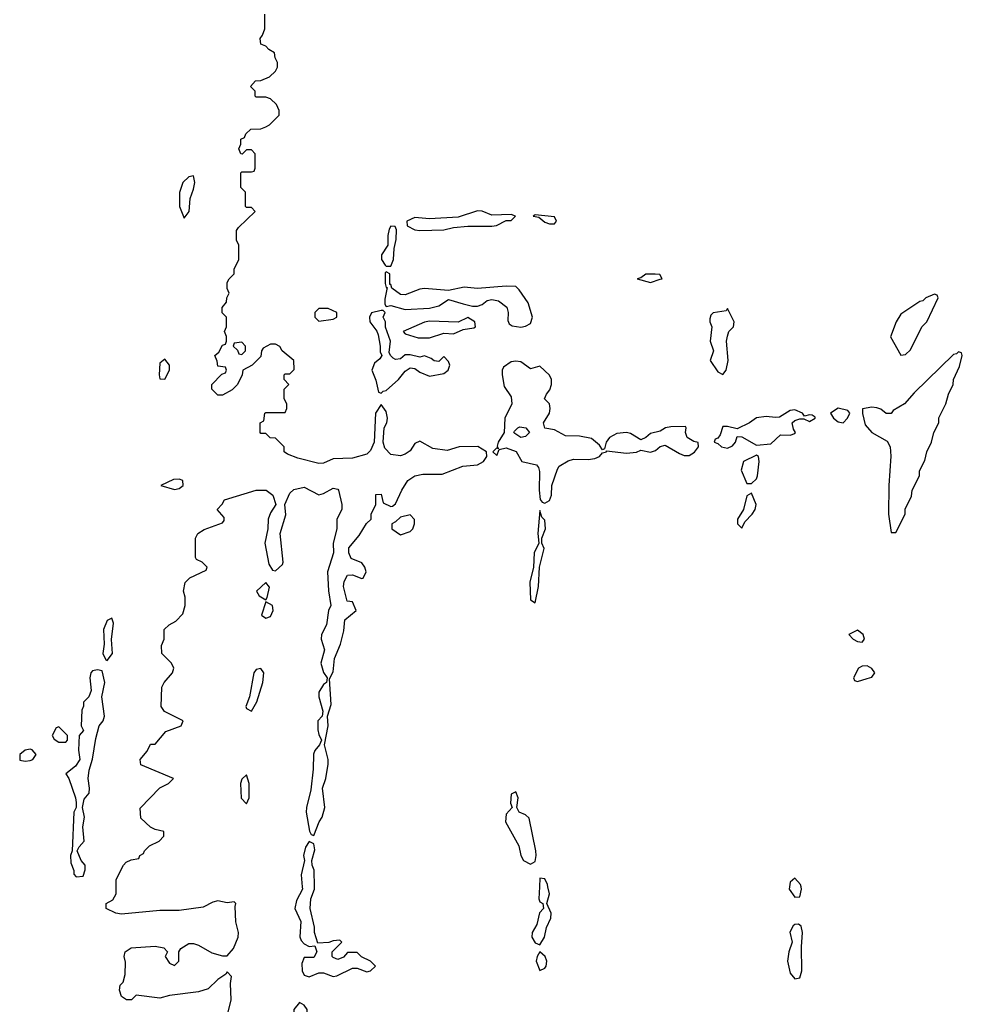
# Model space of a CAD drawing. Header units: inches. Extents: x 2701323 to 2964515, y 494916 to 722124.
# Tile 312 of 656: x 2795427 to 2799346, y 649511 to 653608. Entities that reach past the tile are written whole.
import ezdxf

# ---------------------------------------------------------------- set-up
doc = ezdxf.new("R2010")
doc.units = ezdxf.units.IN
doc.header["$MEASUREMENT"] = 0
doc.layers.add('C7694', color=7, linetype='Continuous')
doc.layers.add('C7695', color=7, linetype='Continuous')

msp = doc.modelspace()

# ---------------------------------------------------------------- linework, layer by layer
at = {"layer": 'C7694', "color": 2, "elevation": 2}
for points in [[(2796290, 649462), (2796306, 649530), (2796302.7, 649597.3), (2796307.3, 649627.3), (2796290, 649646), (2796283.6, 649636.4), (2796250, 649614), (2796210, 649576), (2796170, 649562.9), (2796050, 649547.3), (2796010, 649537), (2795911.1, 649548.9), (2795892, 649530), (2795870.7, 649529.3), (2795850, 649544), (2795841.2, 649570), (2795844, 649590), (2795856.5, 649603.5), (2795864.8, 649635.2), (2795866.6, 649686.6), (2795861.2, 649710), (2795865.2, 649730), (2795890, 649746), (2795990, 649753), (2796025.4, 649745.4), (2796042, 649730), (2796032, 649710), (2796050, 649682), (2796070, 649672), (2796088, 649690), (2796088, 649730), (2796096.5, 649743.5), (2796130, 649764), (2796150, 649764), (2796170, 649757.3), (2796225.4, 649725.4), (2796270, 649712), (2796290, 649712), (2796316.2, 649743.8), (2796335.1, 649790), (2796336, 649810), (2796325.6, 649854.4), (2796322, 649918), (2796326, 649930), (2796318, 649938), (2796290, 649933.2), (2796250, 649940.9), (2796230, 649936), (2796190, 649914.5), (2796090, 649901.6), (2796010, 649900.9), (2795850, 649886.6), (2795826, 649890), (2795786, 649910), (2795786, 649930), (2795814.6, 649945.4), (2795828, 649970), (2795828, 650000)], [(2796601.9, 650000), (2796602.8, 649990), (2796577.1, 649942.9), (2796570.7, 649910), (2796595.3, 649855.3), (2796591.1, 649791.1), (2796596.9, 649776.9), (2796610, 649762), (2796630, 649752), (2796654, 649754), (2796662, 649730), (2796650, 649706), (2796610, 649706), (2796599.6, 649680.4), (2796601, 649650), (2796610, 649632), (2796630, 649624.7), (2796670, 649642), (2796690, 649642), (2796730, 649626.8), (2796746, 649630), (2796810, 649662), (2796830, 649662), (2796870, 649646.8), (2796886, 649650), (2796906, 649670), (2796886, 649690), (2796848.4, 649708.4), (2796830, 649726), (2796790, 649726), (2796772.7, 649707.3), (2796750, 649698), (2796730, 649706), (2796726, 649710), (2796726, 649730), (2796766, 649770), (2796758, 649778), (2796730, 649775.3), (2796712, 649768), (2796666, 649766), (2796652.7, 649810), (2796652.5, 649832.5), (2796634.5, 649910), (2796637, 649950), (2796652.7, 649990), (2796652.5, 650000)], [(2797587.9, 650000), (2797584.9, 649950), (2797590, 649938), (2797602, 649930), (2797604.7, 649910), (2797588.3, 649891.7), (2797576.8, 649843.2), (2797557.3, 649810), (2797556.3, 649790), (2797570, 649766.8), (2797590, 649758), (2797609.3, 649790), (2797617.2, 649830), (2797635.1, 649870), (2797636, 649890), (2797618, 649930), (2797629, 649970), (2797623.2, 650000)], [(2798627.6, 650000), (2798626.4, 649990), (2798650, 649957.3), (2798670, 649958), (2798677.6, 649990), (2798675.6, 650000)]]:
    msp.add_lwpolyline(points, dxfattribs=at)
for points in [[(2798664.7, 649844.7), (2798650, 649843.7), (2798642.9, 649837.1), (2798628.8, 649811.2), (2798638, 649770), (2798624.4, 649730), (2798618.7, 649690), (2798630, 649640.7), (2798650, 649617.3), (2798670, 649621), (2798678.7, 649650), (2798677, 649750), (2798681.6, 649810), (2798675.6, 649835.6)], [(2797590, 649728.7), (2797578.8, 649710), (2797574.8, 649690), (2797590, 649652), (2797610, 649661), (2797616, 649670), (2797618, 649690), (2797612.3, 649710)], [(2796590, 649518), (2796566, 649490), (2796566.8, 649450), (2796582, 649430), (2796590, 649374), (2796610, 649334), (2796622, 649338), (2796626, 649370), (2796646, 649390), (2796646, 649410), (2796622, 649422), (2796618, 649430), (2796622, 649490), (2796610, 649508)]]:
    msp.add_lwpolyline(points, close=True, dxfattribs=at)
at = {"layer": 'C7695', "color": 2, "elevation": 2}
for points in [[(2795828, 650000), (2795828, 650030), (2795858, 650090), (2795870, 650102), (2795890, 650112), (2795922, 650118), (2795926, 650130), (2795942, 650138), (2795946, 650150), (2795966, 650170), (2796006, 650190), (2796026, 650210), (2796026, 650230), (2795990, 650238), (2795970, 650248), (2795930, 650286), (2795927.3, 650327.3), (2796010, 650412), (2796046, 650430), (2796066, 650450), (2795930, 650508), (2795928, 650530), (2795956.4, 650563.6), (2795970, 650594), (2795990, 650594), (2796034.6, 650645.4), (2796098, 650670), (2796106, 650690), (2796029, 650729), (2796015.3, 650750), (2796018, 650830), (2796028, 650850), (2796062, 650890), (2796068, 650910), (2796058, 650930), (2796018, 650970), (2796016.4, 651003.6), (2796028, 651030), (2796028, 651070), (2796048, 651090), (2796075.5, 651104.5), (2796104.7, 651135.3), (2796115.3, 651170), (2796114.6, 651205.4), (2796108, 651230), (2796114.6, 651265.4), (2796134.6, 651285.4), (2796202, 651318), (2796206, 651330), (2796186, 651350), (2796162, 651362), (2796158, 651370), (2796158, 651450), (2796168, 651470), (2796193.6, 651486.4), (2796270, 651514), (2796276.4, 651523.6), (2796276.4, 651536.4), (2796248, 651570), (2796268.4, 651591.6), (2796278, 651610), (2796410, 651650.5), (2796451.3, 651650), (2796478.8, 651630), (2796491.3, 651590), (2796470, 651555.3), (2796460.5, 651530), (2796458, 651490), (2796446, 651430), (2796462.8, 651342.8), (2796478, 651318), (2796490, 651314), (2796519, 651341), (2796522, 651350), (2796509.2, 651470), (2796532.9, 651547.1), (2796528.7, 651590), (2796550, 651638), (2796566.8, 651653.2), (2796610, 651662), (2796670, 651631), (2796690, 651636), (2796730, 651658), (2796750, 651654), (2796752, 651650), (2796766.8, 651590), (2796766, 651570), (2796746, 651530), (2796746, 651490), (2796730.8, 651430), (2796731, 651390), (2796706.8, 651310), (2796710.7, 651230.7), (2796721, 651170), (2796711, 651150), (2796702.8, 651090), (2796681, 651050), (2796680.7, 651030), (2796694, 650986), (2796678.8, 650930), (2796690, 650892), (2796704.7, 650870), (2796702, 650850), (2796690, 650842), (2796670.8, 650810), (2796670.8, 650790), (2796686.8, 650730), (2796684.7, 650710), (2796666.8, 650690), (2796666.4, 650653.6), (2796670, 650634), (2796682, 650610), (2796674, 650590), (2796653.4, 650566.6), (2796647.7, 650552.3), (2796647.3, 650490), (2796636.8, 650403.2), (2796619.1, 650330), (2796618, 650310), (2796632, 650232), (2796638, 650218), (2796650, 650214), (2796672, 650270), (2796684.5, 650290), (2796695.1, 650330), (2796685.2, 650410), (2796699, 650450), (2796709.5, 650510.5), (2796709.5, 650530), (2796694, 650590), (2796708.7, 650670), (2796706, 650710), (2796722, 650758), (2796715.3, 650864.7), (2796730, 650894), (2796736, 650950), (2796761.2, 651010), (2796774.6, 651065.4), (2796778, 651110), (2796826, 651150), (2796810, 651186), (2796788.4, 651188.4), (2796772.7, 651250), (2796776, 651270), (2796790, 651296), (2796810, 651298), (2796850, 651282), (2796855.3, 651284.7), (2796868, 651310), (2796862, 651330), (2796850, 651348), (2796805.2, 651365.2), (2796795.3, 651390), (2796795.3, 651410), (2796838, 651462), (2796869.1, 651510.9), (2796888, 651530), (2796888.7, 651550), (2796908, 651590), (2796907.3, 651632.7), (2796930, 651634), (2796938, 651598), (2796970, 651582), (2796976.4, 651583.6), (2796990, 651594), (2797015.3, 651650), (2797041.2, 651690), (2797069.6, 651710.4), (2797103.3, 651716.7), (2797183.3, 651716.7), (2797269.6, 651750.3), (2797330, 651754.9), (2797355.3, 651770), (2797368.7, 651790), (2797368, 651810), (2797332, 651832), (2797254, 651830), (2797204.5, 651815.5), (2797143.9, 651823.9), (2797090, 651854), (2797070, 651844), (2797050, 651813.2), (2797030, 651799.3), (2797010, 651792.7), (2796970, 651799), (2796945.4, 651825.4), (2796938, 651850), (2796942, 651910), (2796953.2, 651930), (2796956, 651950), (2796950, 651978), (2796930, 652006), (2796906, 651970), (2796900.7, 651850), (2796885.1, 651814.9), (2796870, 651799.3), (2796810, 651783.6), (2796730, 651780.7), (2796690, 651762), (2796670, 651761.2), (2796583.7, 651783.7), (2796540.2, 651800.2), (2796526, 651810), (2796526, 651830), (2796490, 651866), (2796468.4, 651868.4), (2796450, 651886), (2796430, 651886), (2796426, 651890), (2796426, 651930), (2796442, 651938), (2796446, 651970), (2796450, 651974), (2796530, 651974), (2796538, 651990), (2796538, 652010), (2796526, 652030), (2796526, 652070), (2796546, 652090), (2796526, 652110), (2796526, 652130), (2796530, 652134), (2796550, 652134), (2796567.3, 652152.7), (2796566, 652190), (2796518, 652230), (2796508.4, 652248.4), (2796490, 652258), (2796470, 652258), (2796439.6, 652240.4), (2796432, 652230), (2796430, 652206), (2796394, 652170), (2796354, 652150), (2796352, 652130), (2796332, 652090), (2796310, 652068), (2796270, 652046), (2796250, 652046), (2796226, 652070), (2796226, 652090), (2796267.3, 652132.7), (2796282, 652138), (2796286, 652150), (2796282, 652162), (2796250, 652166), (2796247.3, 652187.3), (2796238, 652210), (2796255.3, 652224.7), (2796270, 652254), (2796282, 652258), (2796286, 652270), (2796286, 652290), (2796278, 652310), (2796286, 652330), (2796286, 652370), (2796268.4, 652388.4), (2796268, 652410), (2796287.3, 652432.7), (2796288, 652450), (2796298, 652470), (2796288.9, 652488.9), (2796290, 652514), (2796298, 652530), (2796318, 652550), (2796318, 652570), (2796338, 652610), (2796338, 652670), (2796328, 652690), (2796328, 652730), (2796336.4, 652743.6), (2796406, 652810), (2796390, 652826), (2796370, 652826), (2796366, 652830), (2796366, 652890), (2796346, 652910), (2796346, 652970), (2796350, 652974), (2796390, 652974), (2796402, 652978), (2796406, 652990), (2796406, 653050), (2796390, 653066), (2796370, 653066), (2796352, 653048), (2796346, 653050), (2796338, 653070), (2796346, 653090), (2796346, 653110), (2796362, 653118), (2796367.3, 653132.7), (2796387.3, 653152.7), (2796430, 653154), (2796450, 653162), (2796466, 653170), (2796506, 653210), (2796506, 653230), (2796494.6, 653254.6), (2796470, 653278), (2796450, 653286), (2796410, 653286), (2796406, 653290), (2796406, 653310), (2796386, 653330), (2796407.3, 653352.7), (2796430, 653354), (2796466, 653370), (2796490, 653394), (2796498, 653410), (2796498, 653430), (2796488.4, 653448.4), (2796486, 653470), (2796463.1, 653483.1), (2796450, 653498), (2796430, 653506), (2796426, 653530), (2796436.4, 653543.6), (2796446, 653570), (2796446, 653630)], [(2796652.5, 650000), (2796651.5, 650068.5), (2796642.7, 650090), (2796641.2, 650110), (2796654.2, 650154.2), (2796650, 650178), (2796630, 650188), (2796615.3, 650164.7), (2796607.3, 650130), (2796611.3, 650110), (2796597.3, 650050), (2796601.9, 650000)], [(2797623.2, 650000), (2797621.2, 650010), (2797610, 650033.2), (2797590, 650035.3), (2797587.9, 650000)], [(2798675.6, 650000), (2798673.6, 650010), (2798650, 650036), (2798630, 650019), (2798627.6, 650000)]]:
    msp.add_lwpolyline(points, dxfattribs=at)
at = {"layer": 'C7695', "color": 2}
for points, elevation in [([(2796150, 652958), (2796130, 652954), (2796104.7, 652930), (2796091.6, 652888.4), (2796091.3, 652830), (2796110, 652782), (2796131.6, 652810), (2796135.6, 652864.4), (2796150, 652902), (2796154.5, 652930)], 6), ([(2797330, 652813), (2797250, 652786.6), (2797130, 652779.5), (2797070, 652784.5), (2797036, 652770), (2797038, 652750), (2797070, 652733), (2797090, 652730.5), (2797190, 652734), (2797230, 652743), (2797290, 652748.2), (2797390, 652748), (2797409.1, 652750.9), (2797450, 652772), (2797470, 652772), (2797488, 652790), (2797470, 652797.2), (2797390, 652794.5), (2797350, 652811.5)], 2), ([(2797570, 652795.3), (2797562, 652790), (2797585.4, 652785.4), (2797610, 652764.7), (2797630, 652758), (2797650, 652758), (2797659, 652770), (2797650, 652788)], 2), ([(2796970, 652748), (2796963.5, 652736.5), (2796958, 652710), (2796958, 652670), (2796931, 652630), (2796931.3, 652610), (2796946, 652586), (2796950, 652582), (2796970, 652582), (2796981.2, 652610), (2796984, 652656), (2796992.7, 652692.7), (2796994, 652734), (2796987.3, 652747.3)], 2), ([(2796950, 652558), (2796946, 652554), (2796946, 652510), (2796950, 652494), (2796954, 652494), (2796945.4, 652445.4), (2796944.7, 652424.7), (2796950, 652414), (2796970, 652418), (2797030, 652402.4), (2797130, 652408), (2797170, 652417.1), (2797210, 652444), (2797270, 652425.5), (2797310, 652416.3), (2797330, 652416.3), (2797350, 652423), (2797370, 652439.1), (2797390, 652443.8), (2797417.4, 652437.4), (2797451.8, 652411.8), (2797457.6, 652390), (2797456.3, 652356.3), (2797462.4, 652342.4), (2797474.6, 652334.6), (2797510, 652327.7), (2797530, 652332.4), (2797550, 652344), (2797559.5, 652370), (2797540.9, 652430), (2797504.1, 652484.1), (2797490, 652497.2), (2797450, 652499.5), (2797330, 652489.4), (2797275.5, 652495.5), (2797210, 652481.2), (2797110, 652489.5), (2797090, 652487), (2797030, 652462.9), (2797010, 652463.7), (2796974, 652490), (2796970, 652506), (2796966, 652506), (2796966, 652550)], 2), ([(2798030, 652549), (2798010, 652534), (2797994, 652530), (2798050, 652514.8), (2798090, 652528), (2798098, 652530), (2798088, 652548), (2798068.9, 652548.9)], 2), ([(2799230, 652466), (2799194, 652450), (2799182, 652438), (2799170, 652435.3), (2799090, 652382), (2799071, 652350), (2799048.1, 652288.1), (2799090, 652212), (2799110, 652214), (2799130, 652234), (2799178, 652330), (2799198, 652350), (2799246, 652450), (2799242, 652462)], 2), ([(2796710, 652406), (2796670, 652406), (2796654, 652390), (2796654, 652370), (2796670, 652354), (2796730, 652362), (2796746, 652370), (2796746, 652390)], 2), ([(2798370, 652406), (2798363.6, 652396.4), (2798310, 652388), (2798301, 652379), (2798296.9, 652363.1), (2798296, 652350), (2798304.7, 652330), (2798298, 652270), (2798311, 652230), (2798298, 652190), (2798330, 652142), (2798350, 652131.3), (2798364, 652150), (2798372.3, 652190), (2798365.2, 652270), (2798369.1, 652290.9), (2798375.3, 652310), (2798395.3, 652330), (2798398, 652350)], 2), ([(2796938, 652398), (2796930, 652398), (2796890, 652388), (2796881, 652370), (2796882.8, 652350), (2796911.3, 652311.3), (2796916.9, 652296.9), (2796926, 652250), (2796926, 652226), (2796932, 652210), (2796923.6, 652196.4), (2796902, 652178), (2796891, 652150), (2796907.3, 652107.3), (2796918, 652058), (2796930, 652054), (2796938, 652062), (2796950, 652064.7), (2797001.2, 652110), (2797030, 652146), (2797050, 652158.8), (2797070, 652156), (2797090, 652141), (2797130, 652124), (2797190, 652136), (2797208.7, 652150), (2797215.3, 652170), (2797210, 652186), (2797190, 652206), (2797170, 652186), (2797150, 652188), (2797138, 652198), (2797110, 652209), (2797090, 652204), (2797050, 652213.2), (2797030, 652212.7), (2797010, 652197.2), (2796990, 652193.2), (2796979.3, 652199.3), (2796968, 652210), (2796963.1, 652223.1), (2796968, 652270), (2796948.4, 652328.4), (2796948, 652350), (2796938, 652370), (2796946, 652390)], 2), ([(2797290, 652369), (2797250, 652348.7), (2797130, 652354), (2797110, 652349.4), (2797021, 652310), (2797030, 652301), (2797083.4, 652283.4), (2797130, 652284), (2797190, 652304), (2797230, 652300.7), (2797270, 652318.8), (2797314.8, 652325.2), (2797322, 652330), (2797319, 652350)], 2), ([(2796350, 652266), (2796318, 652262), (2796314, 652250), (2796332.7, 652232.7), (2796338, 652218), (2796350, 652214), (2796366, 652230), (2796366, 652250)], 2), ([(2796030, 652195.3), (2796010, 652178), (2796006.8, 652130), (2796010, 652114), (2796030, 652112), (2796049, 652150), (2796049, 652170)], 6), ([(2799330, 652226), (2799322, 652218), (2799310, 652215.3), (2799145.2, 652054.8), (2799106, 652010), (2799058.8, 651981.2), (2799050, 651968.7), (2799030, 651969.3), (2799007, 651987), (2798990, 651993.2), (2798970, 651996), (2798931.6, 651988.4), (2798931.1, 651968.9), (2798941.6, 651921.6), (2798970.3, 651890.3), (2799033.7, 651853.7), (2799046.4, 651830), (2799048.5, 651791.5), (2799040.5, 651670), (2799038.8, 651550), (2799050, 651474), (2799070, 651474), (2799108, 651550), (2799108.9, 651571.1), (2799134.6, 651625.4), (2799138, 651650), (2799168, 651710), (2799168, 651730), (2799190, 651774), (2799198, 651810), (2799218, 651850), (2799228, 651890), (2799248, 651930), (2799248.9, 651951.1), (2799278, 652010), (2799288, 652050), (2799308, 652090), (2799308.9, 652111.1), (2799334.6, 652165.4), (2799346, 652210), (2799342, 652222)], 2), ([(2797490, 652187.3), (2797470, 652184.5), (2797438.5, 652161.5), (2797433.4, 652150), (2797433, 652130), (2797440.9, 652080.9), (2797470, 652038), (2797473.4, 652010), (2797444, 651950), (2797441, 651890), (2797416, 651850), (2797412.7, 651832.7), (2797418, 651822), (2797410, 651826), (2797394, 651810), (2797410, 651794), (2797420.4, 651819.6), (2797450, 651826), (2797491.1, 651811.1), (2797514, 651770), (2797575.2, 651755.2), (2797584, 651744), (2797587.7, 651727.7), (2797586.4, 651650), (2797590.8, 651610.8), (2797599.6, 651599.6), (2797610, 651596), (2797630, 651606.8), (2797638, 651630), (2797639.5, 651670), (2797663, 651737), (2797670, 651750.7), (2797707.5, 651772.5), (2797730, 651779.3), (2797790, 651777.6), (2797817.7, 651782.3), (2797837.2, 651790), (2797850, 651806), (2797866, 651810), (2797866, 651814), (2797950, 651803.8), (2797991.2, 651808.8), (2798010, 651817.3), (2798050, 651807.7), (2798070, 651814.8), (2798090, 651831.3), (2798110, 651838), (2798170, 651802.8), (2798190, 651794.8), (2798210, 651794.8), (2798232.3, 651807.7), (2798248.7, 651830), (2798248, 651848), (2798230, 651853.2), (2798202, 651870), (2798195.3, 651890), (2798198, 651910), (2798194.6, 651914.6), (2798134, 651914), (2798112, 651910), (2798090, 651896), (2798050, 651886), (2798030, 651869), (2798010, 651859.3), (2797965.8, 651885.8), (2797950, 651889.6), (2797910, 651886.6), (2797878.8, 651870), (2797864.7, 651850), (2797858, 651822), (2797850, 651818), (2797837.2, 651837.2), (2797804.5, 651864.5), (2797754.2, 651874.2), (2797695.9, 651875.9), (2797650, 651901.2), (2797610, 651908), (2797605.2, 651930), (2797629, 651970), (2797632.7, 651990), (2797629.2, 652009.2), (2797609.3, 652030), (2797617.2, 652050), (2797631.7, 652068.3), (2797638.4, 652090), (2797638.4, 652110), (2797630, 652129), (2797590, 652166), (2797550, 652155.3), (2797510, 652183.7)], 2), ([(2798830, 651991.6), (2798798, 651970), (2798811, 651950), (2798830, 651934.8), (2798850, 651931), (2798869, 651950), (2798879, 651970), (2798870, 651982)], 2), ([(2798650, 651984.5), (2798630, 651981.6), (2798585.8, 651954.2), (2798570, 651952), (2798530, 651957), (2798490, 651951.8), (2798461, 651930), (2798410, 651906), (2798370, 651915.3), (2798350, 651915.3), (2798339.3, 651880.7), (2798330, 651866), (2798318, 651862), (2798314, 651850), (2798330, 651844.7), (2798344.7, 651830), (2798370, 651824.9), (2798390, 651834.8), (2798402.7, 651850), (2798410, 651874), (2798430, 651872), (2798490, 651837.1), (2798550, 651842.8), (2798590, 651880.7), (2798630, 651879.1), (2798650, 651886), (2798652.7, 651890), (2798644.1, 651904.1), (2798639.3, 651930), (2798650, 651940.7), (2798670, 651947.3), (2798686.8, 651946.8), (2798710, 651936), (2798734, 651950), (2798733.6, 651953.6), (2798722, 651962), (2798710, 651964), (2798690, 651958), (2798682, 651970)], 2), ([(2797510, 651869), (2797485.6, 651885.6), (2797482, 651890), (2797484.7, 651895.3), (2797498, 651910), (2797506.8, 651913.2), (2797531.3, 651910), (2797546, 651890), (2797530, 651874)], 2), ([(2798490, 651795.3), (2798436, 651770), (2798427.1, 651732.9), (2798450, 651678), (2798470, 651678), (2798490, 651698), (2798495.1, 651710), (2798501.2, 651770), (2798498, 651790)], 2), ([(2796090, 651696.3), (2796066.1, 651693.9), (2796014, 651670), (2796070, 651653), (2796090, 651657.1), (2796106.6, 651670), (2796105.2, 651690)], 6), ([(2798470, 651638), (2798450, 651626), (2798436, 651570), (2798411.3, 651530), (2798412, 651510), (2798430, 651492), (2798442, 651518), (2798472.7, 651550), (2798485.2, 651570), (2798489, 651590)], 2), ([(2797050, 651548), (2797010, 651538), (2796990, 651518), (2796974, 651510), (2796974, 651490), (2797010, 651464.7), (2797050, 651478), (2797062, 651490), (2797068.7, 651510), (2797068.4, 651528.4)], 2), ([(2797590, 651566), (2797581, 651470), (2797584.7, 651430), (2797565.5, 651390), (2797562.8, 651330), (2797547.9, 651267.9), (2797550, 651194), (2797570, 651182), (2797584, 651250), (2797588, 651330), (2797608, 651408), (2797598, 651430), (2797598, 651450), (2797613.2, 651490), (2797610, 651526), (2797598, 651538)], 2), ([(2796450, 651266), (2796412, 651230), (2796422, 651210), (2796450, 651194), (2796456.4, 651203.6), (2796466, 651246)], 2), ([(2796450, 651186), (2796432, 651130), (2796450, 651118), (2796470, 651124.7), (2796481.2, 651150), (2796478, 651170)], 2), ([(2795810, 651118), (2795790, 651108), (2795774.8, 651070), (2795778, 651010), (2795772, 650970), (2795784.7, 650944.7), (2795790, 650942), (2795813.2, 650970), (2795808.4, 651028.4), (2795817.2, 651097.2)], 6), ([(2798910, 651068), (2798874, 651050), (2798892, 651030), (2798910, 651021), (2798930, 651018), (2798939, 651030), (2798933.2, 651050)], 2), ([(2795750, 650902), (2795730, 650898), (2795722, 650890), (2795718, 650870), (2795723.6, 650816.4), (2795714, 650790), (2795692, 650768), (2795692, 650752), (2795685.4, 650734.6), (2795682, 650670), (2795692, 650650), (2795674, 650630), (2795671.3, 650568.7), (2795677.3, 650530), (2795658.5, 650501.5), (2795618, 650470), (2795631.3, 650450), (2795658.8, 650370), (2795661, 650350), (2795661, 650330), (2795651.3, 650310), (2795644.7, 650150), (2795638, 650130), (2795639.6, 650099.6), (2795652, 650068), (2795652, 650052), (2795662, 650042), (2795690, 650044.7), (2795699.3, 650070), (2795699.3, 650090), (2795682, 650110), (2795666, 650150), (2795674, 650166), (2795695.3, 650190), (2795688.7, 650250), (2795696, 650290), (2795688, 650330), (2795694.9, 650365.1), (2795715.1, 650390), (2795717, 650410), (2795711.1, 650450), (2795715.2, 650484.8), (2795730, 650531.3), (2795743.2, 650616.8), (2795757.2, 650670), (2795774, 650690), (2795779.3, 650710), (2795768, 650790), (2795781.2, 650850), (2795770, 650898)], 6), ([(2796430, 650908.7), (2796410, 650904), (2796400.7, 650890), (2796382.8, 650790), (2796366.8, 650750), (2796370, 650742), (2796390, 650731.3), (2796413.2, 650770), (2796437.2, 650850), (2796441.2, 650890)], 2), ([(2798950, 650919), (2798930, 650918), (2798914, 650910), (2798894, 650870), (2798898, 650858), (2798910, 650854), (2798950, 650866), (2798970, 650872), (2798982, 650890), (2798970, 650908)], 2), ([(2795590, 650666), (2795578, 650662), (2795562, 650630), (2795570, 650614), (2795590, 650602), (2795610, 650602), (2795618, 650602), (2795626, 650610), (2795626, 650630)], 6), ([(2795470, 650573.2), (2795450, 650569), (2795426.8, 650550), (2795427.3, 650527.3), (2795450, 650522), (2795470, 650525.5), (2795482, 650530), (2795495.3, 650550), (2795478, 650570)], 6), ([(2796370, 650466), (2796350, 650448), (2796344.9, 650430), (2796348.1, 650368.1), (2796370, 650344.7), (2796381.2, 650370), (2796381.2, 650430)], 2), ([(2797490, 650395.3), (2797470, 650386), (2797467.7, 650347.7), (2797474, 650330), (2797450, 650302), (2797446, 650270), (2797501.6, 650170), (2797510.6, 650130), (2797522, 650110), (2797550, 650094), (2797570, 650104.7), (2797574.5, 650130), (2797572.3, 650150), (2797545.6, 650285.6), (2797530, 650299), (2797504, 650310), (2797494, 650330), (2797499.3, 650370)], 2)]:
    msp.add_lwpolyline(points, close=True, dxfattribs=dict(at, elevation=elevation))

doc.saveas('drawing.dxf')
